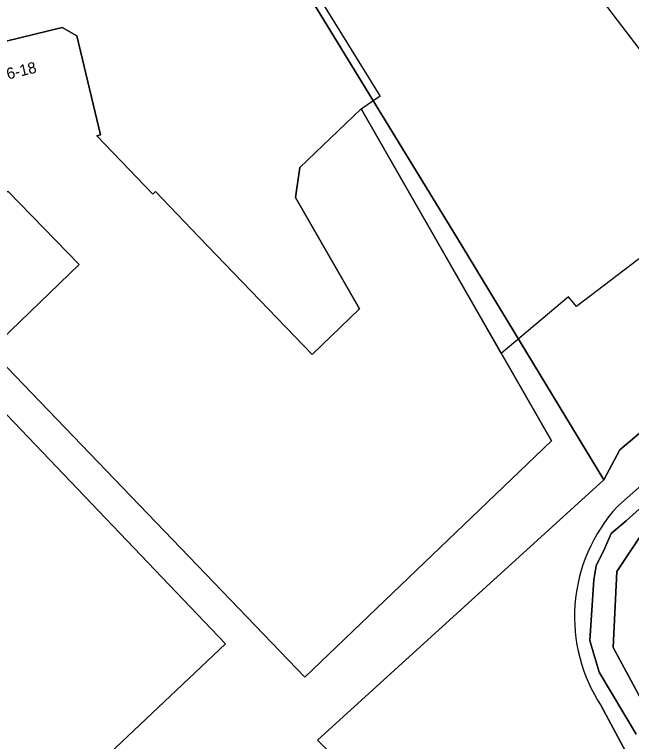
# Model space of a CAD drawing. Extents: x 156702 to 158052, y 387630 to 388992.
# Drawn here: x 157593.4 to 157648, y 388205.4 to 388269.7 of the extents above; entities that cross this region are included whole.
import ezdxf

# ---------------------------------------------------------------- set-up
doc = ezdxf.new("R2010")
doc.units = 0
for name, color, linetype in [('IMGEO_Erf', 7, 'Continuous'), ('IMGEO_Groenvoorziening', 7, 'Continuous'), ('IMGEO_Hek', 7, 'Continuous'), ('IMGEO_Loofbos', 7, 'Continuous'), ('IMGEO_Oever', 7, 'Continuous'), ('IMGEO_Pand', 7, 'Continuous'), ('IMGEO_Pand_nummerreeks', 7, 'Continuous'), ('IMGEO_Pand_vergunning_verleend', 7, 'Continuous'), ('IMGEO_Waterloop', 7, 'Continuous')]:
    doc.layers.add(name, color=color, linetype=linetype)

msp = doc.modelspace()

# ---------------------------------------------------------------- linework, layer by layer
at = {"layer": 'IMGEO_Erf'}
msp.add_lwpolyline([(157658.038, 388128.535), (157625.935, 388161.878), (157607.282, 388185.621), (157608.898, 388187.206), (157610.099, 388188.384), (157623.93, 388201.777), (157623.255, 388202.443), (157620.192, 388205.465), (157645.529, 388228.506), (157632.467, 388250), (157610.903, 388285.301), (157607.916, 388284.647), (157606.015, 388284.23), (157605.995, 388284.226), (157600.361, 388282.974), (157600.248, 388282.949), (157584.393, 388279.471), (157583.238, 388279.218), (157580.396, 388278.594), (157580.164, 388267.028), (157570.163, 388257.803), (157549.83, 388238.291), (157521.638, 388210.734)], dxfattribs=at)
for points in [[(157591.219, 388239.966), (157599.102, 388247.548), (157592.797, 388254.003), (157588.066, 388252.862), (157586.271, 388260.31), (157590.094, 388261.231), (157588.851, 388266.39), (157597.602, 388268.521), (157598.88, 388267.785), (157600.973, 388259.006), (157600.643, 388258.927), (157605.602, 388253.76), (157605.847, 388253.996), (157609.69, 388250), (157619.698, 388239.595), (157623.892, 388243.616), (157618.243, 388253.459), (157618.611, 388256.134), (157624.034, 388261.314), (157630.532, 388249.983), (157640.873, 388231.95), (157619.052, 388211.029)], [(157584.886, 388188.316), (157564.394, 388209.598), (157567.99, 388213.072), (157562.196, 388219.112), (157558.734, 388222.72), (157562.775, 388226.601), (157551.074, 388238.835), (157562.705, 388250), (157570.484, 388257.467), (157577.622, 388250), (157591.461, 388235.522), (157612.045, 388213.988), (157596.348, 388199.15)]]:
    msp.add_lwpolyline(points, close=True, dxfattribs=at)
at = {"layer": 'IMGEO_Groenvoorziening'}
msp.add_lwpolyline([(157611.205, 388285.37), (157610.903, 388285.301), (157632.467, 388250), (157645.529, 388228.506), (157646.927, 388231.165), (157659.246, 388241.526)], dxfattribs=at)
at = {"layer": 'IMGEO_Hek'}
for points in [[(157632.467, 388250), (157610.903, 388285.301)], [(157645.529, 388228.506), (157632.467, 388250)]]:
    msp.add_lwpolyline(points, dxfattribs=at)
at = {"layer": 'IMGEO_Loofbos'}
for points in [[(157659.246, 388241.526), (157646.927, 388231.165), (157645.529, 388228.506), (157620.192, 388205.465), (157623.255, 388202.443), (157623.93, 388201.777), (157610.099, 388188.384), (157608.898, 388187.206), (157617.617, 388176.144), (157622.094, 388180.037)], [(157646.731, 388226.152), (157647.095, 388226.474), (157647.572, 388226.896), (157664.063, 388241.476)], [(157647.838, 388203.716), (157645.282, 388208.503)]]:
    msp.add_lwpolyline(points, dxfattribs=at)
for centre, radius, start, end in [((157657.318, 388216.402), 14.392, 137.3557, 175.96407), ((157657.326, 388216.398), 14.401, 175.94945, 213.24571)]:
    msp.add_arc(centre, radius, start, end, dxfattribs=at)
at = {"layer": 'IMGEO_Oever'}
for points in [[(157664.063, 388241.476), (157647.572, 388226.896), (157647.095, 388226.474), (157646.731, 388226.152)], [(157648.376, 388206.009), (157645.093, 388211.493), (157644.282, 388214.274), (157644.63, 388219.661), (157644.842, 388220.897), (157645.595, 388222.442), (157646.174, 388223.736), (157647.507, 388224.856), (157663.708, 388239.454)], [(157648.743, 388223.485), (157646.657, 388220.395), (157646.348, 388213.675), (157650.674, 388205.642)], [(157645.282, 388208.503), (157647.838, 388203.716)]]:
    msp.add_lwpolyline(points, dxfattribs=at)
for centre, radius, start, end in [((157657.318, 388216.402), 14.392, 137.3557, 175.96407), ((157657.326, 388216.398), 14.401, 175.94945, 213.24571)]:
    msp.add_arc(centre, radius, start, end, dxfattribs=at)
at = {"layer": 'IMGEO_Pand'}
for points in [[(157630.532, 388249.983), (157624.034, 388261.314), (157618.611, 388256.134), (157618.243, 388253.459), (157623.892, 388243.616), (157619.698, 388239.595), (157609.69, 388250), (157605.847, 388253.996), (157605.602, 388253.76), (157600.643, 388258.927), (157600.973, 388259.006), (157598.88, 388267.785), (157597.602, 388268.521), (157588.851, 388266.39), (157590.094, 388261.231), (157586.271, 388260.31), (157588.066, 388252.862), (157592.797, 388254.003), (157599.102, 388247.548), (157591.219, 388239.966), (157619.052, 388211.029), (157640.873, 388231.95)], [(157567.99, 388213.072), (157564.394, 388209.598), (157584.886, 388188.316), (157596.348, 388199.15), (157612.045, 388213.988), (157591.461, 388235.522)]]:
    msp.add_lwpolyline(points, close=True, dxfattribs=at)
at = {"layer": 'IMGEO_Pand_vergunning_verleend'}
msp.add_lwpolyline([(157619.656, 388272.316), (157624.116, 388275.069), (157622.735, 388277.307), (157626.237, 388279.468), (157625.956, 388279.923), (157634.529, 388285.214), (157642.739, 388271.911), (157643.928, 388272.817), (157657.597, 388254.886), (157643.09, 388243.828), (157642.384, 388244.671), (157636.437, 388239.685), (157635.703, 388240.967), (157630.532, 388249.983), (157624.034, 388261.314), (157625.729, 388262.477)], close=True, dxfattribs=at)
at = {"layer": 'IMGEO_Waterloop'}
for points in [[(157663.708, 388239.454), (157647.507, 388224.856), (157646.174, 388223.736), (157645.595, 388222.442), (157644.842, 388220.897), (157644.63, 388219.661), (157644.282, 388214.274), (157645.093, 388211.493), (157648.376, 388206.009)], [(157650.674, 388205.642), (157646.348, 388213.675), (157646.657, 388220.395), (157648.743, 388223.485)]]:
    msp.add_lwpolyline(points, dxfattribs=at)

# ---------------------------------------------------------------- texts
at = {"layer": 'IMGEO_Pand_nummerreeks'}
msp.add_text('16-18', height=1, rotation=13.68796, dxfattribs=at).set_placement((157592.069, 388263.728))

doc.saveas('drawing.dxf')
